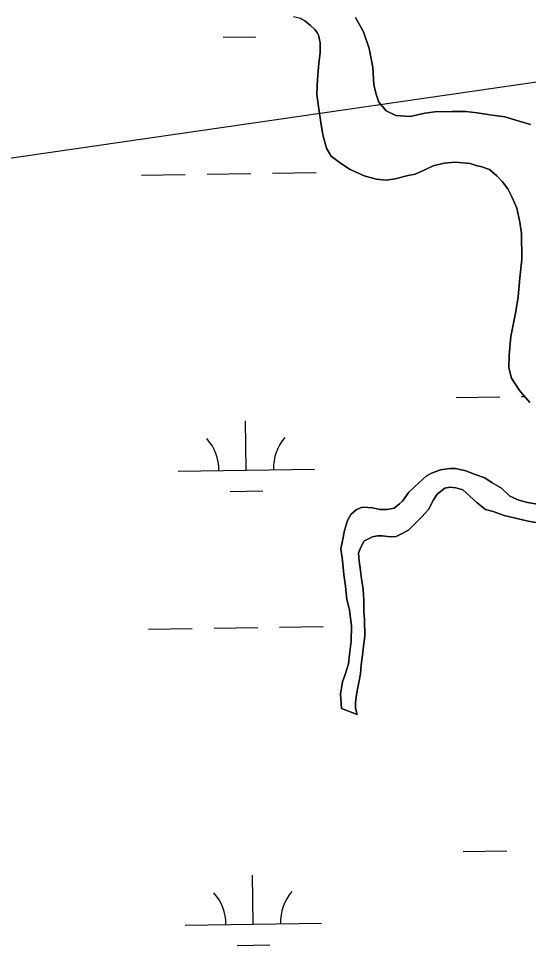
# Model space of a CAD drawing. Extents: x 3823584 to 3861785, y 301729 to 327625.
# Drawn here: x 3857442 to 3857816, y 324311 to 324990 of the extents above; entities that cross this region are included whole.
import ezdxf

# ---------------------------------------------------------------- set-up
doc = ezdxf.new("R2010")
doc.units = 0
for name, color, linetype in [('V-TOPO-SHOR', 7, 'Continuous'), ('V-UTIL-LINE', 7, 'Continuous'), ('V-WETL-SWMP', 7, 'Continuous')]:
    doc.layers.add(name, color=color, linetype=linetype)

msp = doc.modelspace()

# ---------------------------------------------------------------- linework, layer by layer
at = {"layer": 'V-TOPO-SHOR'}
for points in [[(3857703.93, 324872.18), (3857695.33, 324874.61), (3857684.41, 324879.42), (3857677.02, 324884.58), (3857671.19, 324888.94), (3857667.72, 324894.85), (3857665.08, 324904.66), (3857663.59, 324913.68), (3857661.75, 324925.45), (3857660.66, 324934.47), (3857661.15, 324945.43), (3857662.04, 324956.78), (3857662.91, 324964.99), (3857662.97, 324972.04), (3857661.85, 324977.53), (3857661.08, 324979.11), (3857659.15, 324981.87), (3857656.04, 324984.64), (3857651.77, 324988.2), (3857648.65, 324989.8), (3857643.57, 324991.02)], [(3857688.99, 324990.59), (3857694.77, 324979.96), (3857698.96, 324967.78), (3857701.57, 324954.05), (3857702.24, 324941.51), (3857703.74, 324935.23), (3857706.03, 324928.55), (3857711.45, 324922.24), (3857718.47, 324918.65), (3857729.03, 324918.15), (3857739.63, 324920.4), (3857747.08, 324921.51), (3857759.62, 324921.78), (3857769.79, 324921.68), (3857778.01, 324920.82), (3857787.39, 324919.17), (3857798.35, 324917.89), (3857808.89, 324914.65), (3857817.09, 324912.23)], [(3857816.73, 324708.59), (3857808.98, 324717.28), (3857803.19, 324726.34), (3857801.3, 324733.8), (3857801.39, 324743.2), (3857802.69, 324756.9), (3857804.74, 324766.67), (3857806.39, 324775.27), (3857808.06, 324785.82), (3857809.37, 324799.91), (3857810.67, 324813.21), (3857810.46, 324832.4), (3857809.36, 324840.64), (3857807.11, 324850.84), (3857803.66, 324858.71), (3857800.59, 324865), (3857796.72, 324870.13), (3857792.45, 324874.47), (3857787.02, 324879.23), (3857781.55, 324881.24), (3857777.25, 324882.06), (3857772.96, 324883.67), (3857762, 324884.55), (3857753.77, 324883.85), (3857745.92, 324881.97), (3857739.63, 324878.89), (3857732.55, 324875.83), (3857727.45, 324874.7), (3857718.03, 324872.44), (3857711.36, 324871.33), (3857703.93, 324872.18)], [(3857678.71, 324484.33), (3857678.03, 324494.91), (3857679.29, 324503.91), (3857681.3, 324509.37), (3857683.72, 324517.18), (3857684.57, 324523.83), (3857685.83, 324533.61), (3857685.94, 324544.57), (3857684.49, 324556.73), (3857682.6, 324564.19), (3857681.52, 324573.99), (3857680.43, 324582.61), (3857679.35, 324592.8), (3857678.25, 324601.43), (3857679.5, 324608.47), (3857680.73, 324614.72), (3857683.15, 324622.14), (3857685.54, 324626.42), (3857689.49, 324629.91), (3857692.64, 324631.45), (3857694.21, 324631.82), (3857701.25, 324631.37), (3857706.72, 324630.14), (3857712.2, 324630.09), (3857717.31, 324631.22), (3857721.25, 324634.31), (3857723.23, 324636.25), (3857727.99, 324642.86), (3857735.1, 324649.45), (3857740.63, 324654.49), (3857744.57, 324656.8), (3857751.25, 324659.09), (3857757.92, 324660.2), (3857762.22, 324660.16), (3857769.65, 324658.52), (3857776.67, 324655.71), (3857783.7, 324653.3), (3857789.15, 324649.72), (3857795.77, 324645.74), (3857801.98, 324639.81), (3857808.61, 324637.01), (3857814.85, 324635.38), (3857822.29, 324634.13)], [(3857822.55, 324620.42), (3857815.51, 324621.67), (3857806.13, 324623.71), (3857797.93, 324625.75), (3857789.73, 324628.57), (3857784.26, 324630.19), (3857778.04, 324634.94), (3857767.56, 324644.44), (3857762.48, 324646.06), (3857758.18, 324646.49), (3857754.25, 324645.74), (3857748.73, 324641.49), (3857745.95, 324637.21), (3857742.36, 324630.19), (3857737.61, 324624.76), (3857733.65, 324620.88), (3857727.73, 324615.06), (3857722.21, 324611.98), (3857718.68, 324610.44), (3857714.36, 324610.09), (3857708.5, 324610.93), (3857704.97, 324610.97), (3857701.44, 324610.22), (3857695.54, 324607.14), (3857694.75, 324606.36), (3857692.35, 324601.3), (3857691.15, 324598.17), (3857691.48, 324592.3), (3857692.22, 324587.2), (3857693.32, 324579.36), (3857694.42, 324571.51), (3857695.12, 324563.68), (3857695.05, 324555.45), (3857695.38, 324549.58), (3857695.66, 324537.43), (3857694.81, 324530), (3857693.96, 324523.35), (3857693.11, 324516.31), (3857692.66, 324509.66), (3857691.42, 324503.4), (3857689.78, 324495.98), (3857688.93, 324488.94), (3857688.89, 324484.63), (3857690.02, 324479.92), (3857678.71, 324484.33)]]:
    msp.add_lwpolyline(points, dxfattribs=at)
at = {"layer": 'V-UTIL-LINE'}
msp.add_lwpolyline([(3852941.92, 325727.47), (3854368.83, 325074.06), (3855408.47, 324594.35), (3859407.65, 325173.29)], dxfattribs=at)
at = {"layer": 'V-WETL-SWMP'}
for p, q in [((3857648.65, 324989.8), (3857651.77, 324988.2)), ((3857694.77, 324979.96), (3857688.99, 324990.59)), ((3857651.77, 324988.2), (3857656.04, 324984.64)), ((3857656.04, 324984.64), (3857659.15, 324981.87)), ((3857591.98, 324976.04), (3857615.97, 324976.41)), ((3857659.15, 324981.87), (3857661.08, 324979.11)), ((3857661.08, 324979.11), (3857661.85, 324977.53)), ((3857661.85, 324977.53), (3857662.97, 324972.04)), ((3857698.96, 324967.78), (3857694.77, 324979.96)), ((3857662.97, 324972.04), (3857662.91, 324964.99)), ((3857662.91, 324964.99), (3857662.04, 324956.78)), ((3857701.57, 324954.05), (3857698.96, 324967.78)), ((3857662.04, 324956.78), (3857661.15, 324945.43)), ((3857702.23, 324941.51), (3857701.57, 324954.05)), ((3857661.15, 324945.43), (3857660.66, 324934.47)), ((3857703.74, 324935.23), (3857702.23, 324941.51)), ((3857706.03, 324928.55), (3857703.74, 324935.23)), ((3857660.66, 324934.47), (3857661.75, 324925.45)), ((3857711.45, 324922.24), (3857706.03, 324928.55)), ((3857661.75, 324925.45), (3857663.59, 324913.68)), ((3857718.47, 324918.65), (3857711.45, 324922.24)), ((3857747.08, 324921.51), (3857739.63, 324920.4)), ((3857759.62, 324921.78), (3857747.08, 324921.51)), ((3857769.8, 324921.68), (3857759.62, 324921.78)), ((3857778.01, 324920.82), (3857769.8, 324921.68)), ((3857729.03, 324918.15), (3857718.47, 324918.65)), ((3857739.63, 324920.4), (3857729.03, 324918.15)), ((3857787.39, 324919.17), (3857778.01, 324920.82)), ((3857798.35, 324917.89), (3857787.39, 324919.17)), ((3857808.89, 324914.65), (3857798.35, 324917.89)), ((3857817.09, 324912.23), (3857808.89, 324914.65)), ((3857663.59, 324913.68), (3857665.07, 324904.66)), ((3857665.07, 324904.66), (3857667.72, 324894.85)), ((3857667.72, 324894.85), (3857671.19, 324888.94)), ((3857671.19, 324888.94), (3857677.02, 324884.58)), ((3857677.02, 324884.58), (3857684.42, 324879.42)), ((3857739.63, 324878.89), (3857745.92, 324881.97)), ((3857745.92, 324881.97), (3857753.77, 324883.85)), ((3857753.77, 324883.85), (3857762, 324884.55)), ((3857762, 324884.55), (3857772.96, 324883.67)), ((3857772.96, 324883.67), (3857777.25, 324882.06)), ((3857777.25, 324882.06), (3857781.55, 324881.24)), ((3857781.55, 324881.24), (3857787.02, 324879.23)), ((3857532.12, 324875.11), (3857564.11, 324875.6)), ((3857580.11, 324875.85), (3857612.11, 324876.34)), ((3857628.11, 324876.59), (3857660.1, 324877.08)), ((3857684.42, 324879.42), (3857695.33, 324874.61)), ((3857695.33, 324874.61), (3857703.93, 324872.18)), ((3857718.03, 324872.44), (3857727.45, 324874.7)), ((3857727.45, 324874.7), (3857732.55, 324875.83)), ((3857732.55, 324875.83), (3857739.63, 324878.89)), ((3857787.02, 324879.23), (3857792.45, 324874.48)), ((3857792.45, 324874.48), (3857796.72, 324870.13)), ((3857703.93, 324872.18), (3857711.36, 324871.33)), ((3857711.36, 324871.33), (3857718.03, 324872.44)), ((3857796.72, 324870.13), (3857800.59, 324865)), ((3857800.59, 324865), (3857803.66, 324858.7)), ((3857803.66, 324858.7), (3857807.11, 324850.84)), ((3857807.11, 324850.84), (3857809.36, 324840.64)), ((3857809.36, 324840.64), (3857810.46, 324832.4)), ((3857810.46, 324832.4), (3857810.67, 324813.21)), ((3857810.67, 324813.21), (3857809.37, 324799.91)), ((3857809.37, 324799.91), (3857808.06, 324785.82)), ((3857808.06, 324785.82), (3857806.39, 324775.27)), ((3857806.39, 324775.27), (3857804.75, 324766.67)), ((3857804.75, 324766.67), (3857802.69, 324756.89)), ((3857802.69, 324756.89), (3857801.39, 324743.2)), ((3857801.39, 324743.2), (3857801.3, 324733.8)), ((3857801.3, 324733.8), (3857803.19, 324726.34)), ((3857803.19, 324726.34), (3857808.98, 324717.28)), ((3857762.66, 324712.14), (3857794.65, 324712.63)), ((3857808.98, 324717.28), (3857816.73, 324708.59)), ((3857810.65, 324712.88), (3857812.87, 324712.91)), ((3857608.87, 324659.02), (3857608.31, 324695.02)), ((3857558.87, 324658.25), (3857658.86, 324659.79)), ((3857744.57, 324656.8), (3857740.63, 324654.49)), ((3857751.25, 324659.09), (3857744.57, 324656.8)), ((3857757.92, 324660.2), (3857751.25, 324659.09)), ((3857762.22, 324660.16), (3857757.92, 324660.2)), ((3857769.65, 324658.52), (3857762.22, 324660.16)), ((3857776.67, 324655.71), (3857769.65, 324658.52)), ((3857740.63, 324654.49), (3857735.1, 324649.45)), ((3857783.7, 324653.3), (3857776.67, 324655.71)), ((3857789.15, 324649.72), (3857783.7, 324653.3)), ((3857597.11, 324643.41), (3857621.1, 324643.78)), ((3857735.1, 324649.45), (3857727.99, 324642.86)), ((3857748.73, 324641.49), (3857754.25, 324645.74)), ((3857754.25, 324645.74), (3857758.18, 324646.49)), ((3857758.18, 324646.49), (3857762.48, 324646.06)), ((3857762.48, 324646.06), (3857767.56, 324644.44)), ((3857767.56, 324644.44), (3857778.04, 324634.95)), ((3857795.77, 324645.74), (3857789.15, 324649.72)), ((3857801.98, 324639.81), (3857795.77, 324645.74)), ((3857723.23, 324636.25), (3857721.25, 324634.31)), ((3857727.99, 324642.86), (3857723.23, 324636.25)), ((3857742.36, 324630.19), (3857745.95, 324637.21)), ((3857745.95, 324637.21), (3857748.73, 324641.49)), ((3857808.61, 324637.01), (3857801.98, 324639.81)), ((3857814.86, 324635.38), (3857808.61, 324637.01)), ((3857689.49, 324629.91), (3857685.54, 324626.42)), ((3857692.64, 324631.45), (3857689.49, 324629.91)), ((3857694.21, 324631.82), (3857692.64, 324631.45)), ((3857701.25, 324631.37), (3857694.21, 324631.82)), ((3857706.72, 324630.14), (3857701.25, 324631.37)), ((3857712.2, 324630.09), (3857706.72, 324630.14)), ((3857717.31, 324631.21), (3857712.2, 324630.09)), ((3857721.25, 324634.31), (3857717.31, 324631.21)), ((3857737.61, 324624.76), (3857742.36, 324630.19)), ((3857778.04, 324634.95), (3857784.26, 324630.19)), ((3857784.26, 324630.19), (3857789.73, 324628.57)), ((3857822.29, 324634.13), (3857814.86, 324635.38)), ((3857685.54, 324626.42), (3857683.15, 324622.14)), ((3857733.66, 324620.88), (3857737.61, 324624.76)), ((3857789.73, 324628.57), (3857797.93, 324625.75)), ((3857797.93, 324625.75), (3857806.13, 324623.71)), ((3857806.13, 324623.71), (3857815.51, 324621.67)), ((3857683.15, 324622.14), (3857680.73, 324614.72)), ((3857727.73, 324615.06), (3857733.66, 324620.88)), ((3857815.51, 324621.67), (3857822.55, 324620.42)), ((3857680.73, 324614.72), (3857679.5, 324608.47)), ((3857695.54, 324607.14), (3857701.44, 324610.22)), ((3857701.44, 324610.22), (3857704.97, 324610.97)), ((3857704.97, 324610.97), (3857708.5, 324610.93)), ((3857708.5, 324610.93), (3857714.36, 324610.09)), ((3857714.36, 324610.09), (3857718.68, 324610.44)), ((3857718.68, 324610.44), (3857722.21, 324611.98)), ((3857722.21, 324611.98), (3857727.73, 324615.06)), ((3857679.5, 324608.47), (3857678.25, 324601.43)), ((3857692.35, 324601.3), (3857694.75, 324606.36)), ((3857694.75, 324606.36), (3857695.54, 324607.14)), ((3857678.25, 324601.43), (3857679.35, 324592.8)), ((3857691.15, 324598.17), (3857692.35, 324601.3)), ((3857691.48, 324592.3), (3857691.15, 324598.17)), ((3857679.35, 324592.8), (3857680.42, 324582.61)), ((3857692.22, 324587.2), (3857691.48, 324592.3)), ((3857680.42, 324582.61), (3857681.52, 324573.99)), ((3857693.32, 324579.36), (3857692.22, 324587.2)), ((3857694.42, 324571.51), (3857693.32, 324579.36)), ((3857681.52, 324573.99), (3857682.6, 324564.19)), ((3857695.13, 324563.67), (3857694.42, 324571.51)), ((3857682.6, 324564.19), (3857684.49, 324556.73)), ((3857695.05, 324555.45), (3857695.13, 324563.67)), ((3857684.49, 324556.73), (3857685.94, 324544.57)), ((3857695.38, 324549.58), (3857695.05, 324555.45)), ((3857695.66, 324537.43), (3857695.38, 324549.58)), ((3857537.25, 324542.47), (3857569.24, 324542.96)), ((3857585.24, 324543.21), (3857617.24, 324543.7)), ((3857633.24, 324543.95), (3857665.23, 324544.44)), ((3857685.94, 324544.57), (3857685.83, 324533.61)), ((3857694.81, 324530), (3857695.66, 324537.43)), ((3857685.83, 324533.61), (3857684.57, 324523.83)), ((3857693.96, 324523.35), (3857694.81, 324530)), ((3857684.57, 324523.83), (3857683.72, 324517.18)), ((3857693.11, 324516.31), (3857693.96, 324523.35)), ((3857683.72, 324517.18), (3857681.3, 324509.37)), ((3857692.66, 324509.66), (3857693.11, 324516.31)), ((3857681.3, 324509.37), (3857679.29, 324503.91)), ((3857691.42, 324503.4), (3857692.66, 324509.66)), ((3857679.29, 324503.91), (3857678.03, 324494.91)), ((3857689.78, 324495.98), (3857691.42, 324503.4)), ((3857678.03, 324494.91), (3857678.71, 324484.33)), ((3857688.93, 324488.94), (3857689.78, 324495.98)), ((3857688.89, 324484.63), (3857688.93, 324488.94)), ((3857678.71, 324484.33), (3857690.02, 324479.92)), ((3857690.02, 324479.92), (3857688.89, 324484.63)), ((3857767.79, 324379.5), (3857799.78, 324380)), ((3857614, 324326.38), (3857613.44, 324362.38)), ((3857564, 324325.61), (3857663.99, 324327.16)), ((3857602.23, 324310.77), (3857626.23, 324311.14))]:
    msp.add_line(p, q, dxfattribs=at)
for centre, start, end in [((3857553.62, 324658.64), 0.11154, 41.6552), ((3857664.1, 324660.35), 140.11153, 181.65519), ((3857558.75, 324326.01), 0.11154, 41.6552), ((3857669.22, 324327.71), 140.11153, 181.65519)]:
    msp.add_arc(centre, 35.25, start, end, dxfattribs=at)

doc.saveas('drawing.dxf')
